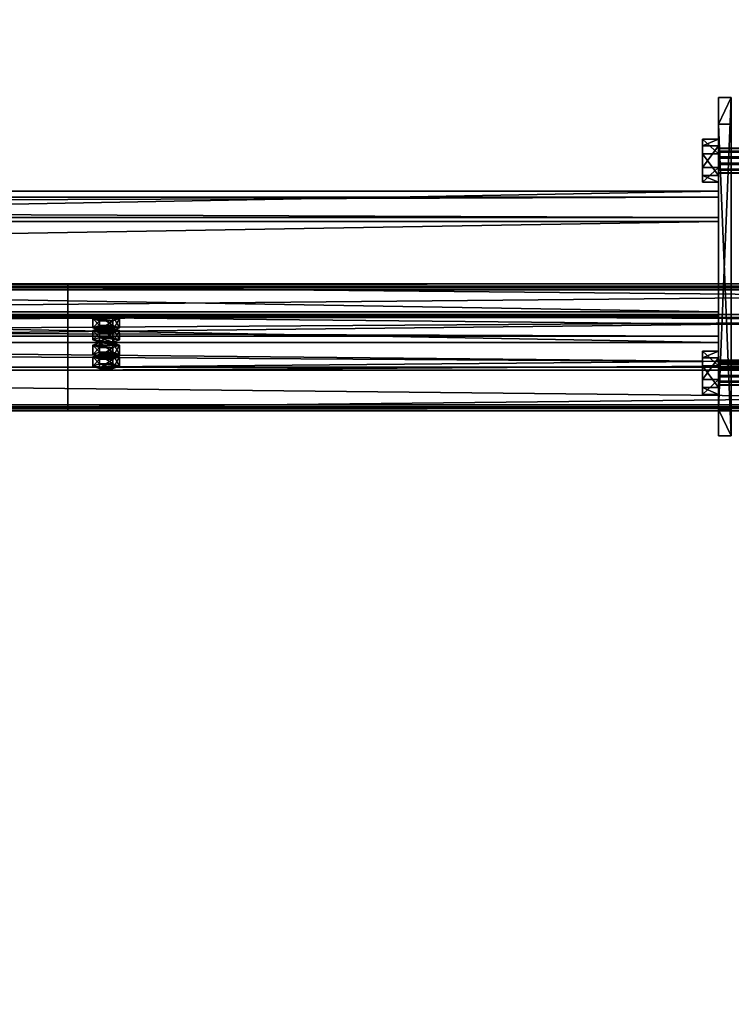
# Model space of a CAD drawing. Header units: millimetres. Extents: x -333 to 67333, y -930 to 39730.
# Tile 635 of 656: x 4862 to 5420, y 24497 to 25269. Entities that reach past the tile are written whole.
import ezdxf

# ---------------------------------------------------------------- set-up
doc = ezdxf.new("R2010")
doc.units = ezdxf.units.MM
for name, color, linetype in [('13', 7, 'Continuous'), ('3', 7, 'Continuous'), ('5', 7, 'Continuous'), ('95', 7, 'Continuous'), ('99', 7, 'Continuous')]:
    doc.layers.add(name, color=color, linetype=linetype)

msp = doc.modelspace()

# ---------------------------------------------------------------- meshes
at = {"layer": '13', "color": 30}
mesh = msp.add_polyface(dxfattribs=at)
corners = [(-330.01, 24965.81, 6372.77), (-330.01, 25038.2, 6357.38), (6099.99, 25038.2, 6357.38), (6099.99, 24965.81, 6372.77), (-330.01, 24997.03, 6163.71), (6099.99, 24997.03, 6163.71), (-330.01, 25057.68, 6150.82), (6099.99, 25057.68, 6150.82), (-330.01, 25060.38, 6163.54), (6099.99, 25060.38, 6163.54), (-330.01, 25062.33, 6163.12), (6099.99, 25062.33, 6163.12), (-330.01, 25059.22, 6148.45), (6099.99, 25059.22, 6148.45), (-330.01, 24994.66, 6162.17), (6099.99, 24994.66, 6162.17), (-330.01, 25035.82, 6355.84), (6099.99, 25035.82, 6355.84), (-330.01, 24967.35, 6370.4), (6099.99, 24967.35, 6370.4), (-330.01, 24964.65, 6357.68), (6099.99, 24964.65, 6357.68), (-330.01, 24962.69, 6358.1), (6099.99, 24962.69, 6358.1)]
mesh.append_faces([[corners[k] for k in face] for face in [(0, 2, 3, 3), (1, 5, 2, 2), (4, 7, 5, 5), (6, 9, 7, 7), (8, 11, 9, 9), (10, 13, 11, 11), (12, 15, 13, 13), (14, 17, 15, 15), (16, 19, 17, 17), (18, 21, 19, 19), (20, 23, 21, 21), (22, 3, 23, 23), (20, 0, 22, 22), (8, 12, 10, 10), (11, 7, 9, 9)]], dxfattribs={"vtx0": -1, "color": 30})
mesh.append_faces([[corners[k] for k in face] for face in [(0, 16, 1, 1), (16, 0, 18, 18), (18, 0, 20, 20), (12, 6, 14, 14), (14, 1, 16, 16), (3, 19, 23, 23), (19, 2, 17, 17), (17, 2, 15, 15), (15, 5, 13, 13)]], dxfattribs={"vtx0": -1, "vtx1": -1, "color": 30})
mesh.append_faces([[corners[k] for k in face] for face in [(12, 8, 6, 6), (14, 6, 4, 4), (14, 4, 1, 1), (7, 11, 13, 13), (19, 3, 2, 2), (15, 2, 5, 5), (13, 5, 7, 7)]], dxfattribs={"vtx0": -1, "vtx2": -1, "vtx3": -1, "color": 30})
mesh.append_faces([[corners[k] for k in face] for face in [(21, 23, 19, 19)]], dxfattribs={"vtx1": -1, "color": 30})
mesh.append_faces([[corners[k] for k in face] for face in [(0, 1, 2, 2), (1, 4, 5, 5), (4, 6, 7, 7), (6, 8, 9, 9), (8, 10, 11, 11), (10, 12, 13, 13), (12, 14, 15, 15), (14, 16, 17, 17), (16, 18, 19, 19), (18, 20, 21, 21), (20, 22, 23, 23), (22, 0, 3, 3)]], dxfattribs={"vtx2": -1, "vtx3": -1, "color": 30})
mesh = msp.add_polyface(dxfattribs=at)
corners = [(4899.99, 24965.81, 6372.77), (4899.99, 25038.2, 6357.38), (11699.99, 25038.2, 6357.38), (11699.99, 24965.81, 6372.77), (4899.99, 24997.03, 6163.71), (11699.99, 24997.03, 6163.71), (4899.99, 25057.68, 6150.82), (11699.99, 25057.68, 6150.82), (4899.99, 25060.38, 6163.54), (11699.99, 25060.38, 6163.54), (4899.99, 25062.33, 6163.12), (11699.99, 25062.33, 6163.12), (4899.99, 25059.22, 6148.45), (11699.99, 25059.22, 6148.45), (4899.99, 24994.66, 6162.17), (11699.99, 24994.66, 6162.17), (4899.99, 25035.82, 6355.84), (11699.99, 25035.82, 6355.84), (4899.99, 24967.35, 6370.4), (11699.99, 24967.35, 6370.4), (4899.99, 24964.65, 6357.68), (11699.99, 24964.65, 6357.68), (4899.99, 24962.69, 6358.1), (11699.99, 24962.69, 6358.1)]
mesh.append_faces([[corners[k] for k in face] for face in [(0, 2, 3, 3), (1, 5, 2, 2), (4, 7, 5, 5), (6, 9, 7, 7), (8, 11, 9, 9), (10, 13, 11, 11), (12, 15, 13, 13), (14, 17, 15, 15), (16, 19, 17, 17), (18, 21, 19, 19), (20, 23, 21, 21), (22, 3, 23, 23), (20, 0, 22, 22), (8, 12, 10, 10), (11, 7, 9, 9)]], dxfattribs={"vtx0": -1, "color": 30})
mesh.append_faces([[corners[k] for k in face] for face in [(0, 16, 1, 1), (16, 0, 18, 18), (18, 0, 20, 20), (12, 6, 14, 14), (14, 1, 16, 16), (3, 19, 23, 23), (19, 2, 17, 17), (17, 2, 15, 15), (15, 5, 13, 13)]], dxfattribs={"vtx0": -1, "vtx1": -1, "color": 30})
mesh.append_faces([[corners[k] for k in face] for face in [(12, 8, 6, 6), (14, 6, 4, 4), (14, 4, 1, 1), (7, 11, 13, 13), (19, 3, 2, 2), (15, 2, 5, 5), (13, 5, 7, 7)]], dxfattribs={"vtx0": -1, "vtx2": -1, "vtx3": -1, "color": 30})
mesh.append_faces([[corners[k] for k in face] for face in [(21, 23, 19, 19)]], dxfattribs={"vtx1": -1, "color": 30})
mesh.append_faces([[corners[k] for k in face] for face in [(0, 1, 2, 2), (1, 4, 5, 5), (4, 6, 7, 7), (6, 8, 9, 9), (8, 10, 11, 11), (10, 12, 13, 13), (12, 14, 15, 15), (14, 16, 17, 17), (16, 18, 19, 19), (18, 20, 21, 21), (20, 22, 23, 23), (22, 0, 3, 3)]], dxfattribs={"vtx2": -1, "vtx3": -1, "color": 30})
at = {"layer": '3', "color": 91}
mesh = msp.add_polyface(dxfattribs=at)
corners = [(5154.84, 29519.25, 5080.9), (5204.32, 29465.43, 5092.34), (345.84, 25191.12, 6000.85), (296.35, 25244.93, 5989.42), (5204.32, 29480.81, 5164.72), (345.84, 25206.5, 6073.24), (5154.84, 29534.63, 5153.28), (296.35, 25260.32, 6061.8), (5152.83, 29520.8, 5077.5), (5152.83, 29537.44, 5155.75), (294.35, 25263.12, 6064.27), (294.35, 25246.49, 5986.02), (5206.33, 29479.26, 5168.12), (347.84, 25204.94, 6076.64), (5206.33, 29462.62, 5089.87), (347.84, 25188.31, 5998.38)]
mesh.append_faces([[corners[k] for k in face] for face in [(0, 2, 3, 3), (1, 5, 2, 2), (4, 7, 5, 5), (6, 3, 7, 7), (8, 10, 11, 11), (9, 13, 10, 10), (12, 15, 13, 13), (14, 11, 15, 15)]], dxfattribs={"vtx0": -1, "color": 91})
mesh.append_faces([[corners[k] for k in face] for face in [(6, 8, 0, 0), (0, 8, 1, 1), (12, 4, 14, 14), (11, 3, 15, 15), (3, 10, 7, 7), (15, 2, 13, 13), (2, 15, 3, 3), (13, 7, 10, 10)]], dxfattribs={"vtx0": -1, "vtx1": -1, "color": 91})
mesh.append_faces([[corners[k] for k in face] for face in [(9, 6, 4, 4), (6, 9, 8, 8), (1, 8, 14, 14), (4, 12, 9, 9), (14, 4, 1, 1), (3, 11, 10, 10), (13, 2, 5, 5), (13, 5, 7, 7)]], dxfattribs={"vtx0": -1, "vtx2": -1, "vtx3": -1, "color": 91})
mesh.append_faces([[corners[k] for k in face] for face in [(0, 1, 2, 2), (1, 4, 5, 5), (4, 6, 7, 7), (6, 0, 3, 3), (8, 9, 10, 10), (9, 12, 13, 13), (12, 14, 15, 15), (14, 8, 11, 11)]], dxfattribs={"vtx2": -1, "vtx3": -1, "color": 91})
mesh = msp.add_polyface(dxfattribs=at)
corners = [(5342.89, 19660.54, 7176.36), (5288.7, 19611.25, 7186.84), (270.25, 24889.09, 6065.05), (324.44, 24938.38, 6054.57), (5288.7, 19626.63, 7259.22), (270.25, 24904.47, 6137.43), (5342.89, 19675.93, 7248.75), (324.44, 24953.77, 6126.96), (5345.08, 19661.92, 7173), (5345.09, 19678.55, 7251.26), (326.63, 24956.39, 6129.47), (326.63, 24939.76, 6051.21), (5286.51, 19625.26, 7262.58), (268.05, 24903.1, 6140.79), (5286.51, 19608.63, 7184.33), (268.05, 24886.46, 6062.54)]
mesh.append_faces([[corners[k] for k in face] for face in [(0, 2, 3, 3), (1, 5, 2, 2), (4, 7, 5, 5), (6, 3, 7, 7), (8, 10, 11, 11), (9, 13, 10, 10), (12, 15, 13, 13), (14, 11, 15, 15)]], dxfattribs={"vtx0": -1, "color": 91})
mesh.append_faces([[corners[k] for k in face] for face in [(6, 8, 0, 0), (12, 4, 14, 14), (11, 3, 15, 15), (3, 10, 7, 7), (7, 10, 5, 5), (15, 2, 13, 13), (2, 15, 3, 3), (13, 5, 10, 10)]], dxfattribs={"vtx0": -1, "vtx1": -1, "color": 91})
mesh.append_faces([[corners[k] for k in face] for face in [(9, 6, 4, 4), (6, 9, 8, 8), (0, 8, 14, 14), (4, 12, 9, 9), (14, 4, 1, 1), (14, 1, 0, 0), (3, 11, 10, 10), (13, 2, 5, 5)]], dxfattribs={"vtx0": -1, "vtx2": -1, "vtx3": -1, "color": 91})
mesh.append_faces([[corners[k] for k in face] for face in [(0, 1, 2, 2), (1, 4, 5, 5), (4, 6, 7, 7), (6, 0, 3, 3), (8, 9, 10, 10), (9, 12, 13, 13), (12, 14, 15, 15), (14, 8, 11, 11)]], dxfattribs={"vtx2": -1, "vtx3": -1, "color": 91})
at = {"layer": '5', "color": 131}
mesh = msp.add_polyface(dxfattribs=at)
corners = [(5409.94, 25111.2, 6008.63), (5409.94, 25021.21, 6027.75), (89.93, 25021.21, 6027.75), (89.93, 25111.2, 6008.63), (5409.94, 25040.33, 6117.74), (89.93, 25040.33, 6117.74), (5409.94, 25130.32, 6098.62), (89.93, 25130.32, 6098.62), (5409.94, 25114.28, 6003.88), (5409.94, 25135.07, 6101.7), (89.93, 25135.07, 6101.7), (89.93, 25114.28, 6003.88), (5409.94, 25037.25, 6122.49), (89.93, 25037.25, 6122.49), (5409.94, 25016.46, 6024.67), (89.93, 25016.46, 6024.67)]
mesh.append_faces([[corners[k] for k in face] for face in [(0, 2, 3, 3), (1, 5, 2, 2), (4, 7, 5, 5), (6, 3, 7, 7), (8, 10, 11, 11), (9, 13, 10, 10), (12, 15, 13, 13), (14, 11, 15, 15)]], dxfattribs={"vtx0": -1, "color": 131})
mesh.append_faces([[corners[k] for k in face] for face in [(6, 8, 0, 0), (0, 8, 1, 1), (12, 4, 14, 14), (11, 3, 15, 15), (3, 10, 7, 7), (7, 10, 5, 5), (15, 2, 13, 13), (2, 15, 3, 3), (13, 5, 10, 10)]], dxfattribs={"vtx0": -1, "vtx1": -1, "color": 131})
mesh.append_faces([[corners[k] for k in face] for face in [(9, 6, 4, 4), (6, 9, 8, 8), (1, 8, 14, 14), (4, 12, 9, 9), (14, 4, 1, 1), (3, 11, 10, 10), (13, 2, 5, 5)]], dxfattribs={"vtx0": -1, "vtx2": -1, "vtx3": -1, "color": 131})
mesh.append_faces([[corners[k] for k in face] for face in [(0, 1, 2, 2), (1, 4, 5, 5), (4, 6, 7, 7), (6, 0, 3, 3), (8, 9, 10, 10), (9, 12, 13, 13), (12, 14, 15, 15), (14, 8, 11, 11)]], dxfattribs={"vtx2": -1, "vtx3": -1, "color": 131})
at = {"layer": '95', "color": 7}
mesh = msp.add_polyface(dxfattribs=at)
corners = [(5409.94, 25168.69, 6043.43), (5409.94, 25166.34, 6038.82), (5589.94, 25166.34, 6038.82), (5589.94, 25168.69, 6043.43), (5409.94, 25162, 6036), (5589.94, 25162, 6036), (5409.94, 25156.83, 6035.73), (5589.94, 25156.83, 6035.73), (5409.94, 25152.22, 6038.08), (5589.94, 25152.22, 6038.08), (5409.94, 25149.4, 6042.42), (5589.94, 25149.4, 6042.42), (5409.94, 25149.13, 6047.59), (5589.94, 25149.13, 6047.59), (5409.94, 25151.48, 6052.2), (5589.94, 25151.48, 6052.2), (5409.94, 25155.82, 6055.02), (5589.94, 25155.82, 6055.02), (5409.94, 25160.99, 6055.29), (5589.94, 25160.99, 6055.29), (5409.94, 25165.6, 6052.94), (5589.94, 25165.6, 6052.94), (5409.94, 25168.42, 6048.6), (5589.94, 25168.42, 6048.6), (5589.94, 25175.85, 6041.91), (5589.94, 25164.26, 6029.04), (5602.44, 25164.26, 6029.04), (5602.44, 25175.85, 6041.91), (5589.94, 25147.32, 6032.64), (5602.44, 25147.32, 6032.64), (5589.94, 25141.97, 6049.11), (5602.44, 25141.97, 6049.11), (5589.94, 25153.56, 6061.99), (5602.44, 25153.56, 6061.99), (5589.94, 25170.5, 6058.39), (5602.44, 25170.5, 6058.39), (5397.44, 25175.85, 6041.91), (5397.44, 25164.26, 6029.04), (5409.94, 25164.26, 6029.04), (5409.94, 25175.85, 6041.91), (5397.44, 25147.32, 6032.64), (5409.94, 25147.32, 6032.64), (5397.44, 25141.97, 6049.11), (5409.94, 25141.97, 6049.11), (5397.44, 25153.56, 6061.99), (5409.94, 25153.56, 6061.99), (5397.44, 25170.5, 6058.39), (5409.94, 25170.5, 6058.39), (5409.94, 25002.4, 6078.78), (5409.94, 25000.05, 6074.17), (5589.94, 25000.05, 6074.17), (5589.94, 25002.4, 6078.78), (5409.94, 24995.71, 6071.35), (5589.94, 24995.71, 6071.35), (5409.94, 24990.54, 6071.08), (5589.94, 24990.54, 6071.08), (5409.94, 24985.93, 6073.43), (5589.94, 24985.93, 6073.43), (5409.94, 24983.11, 6077.77), (5589.94, 24983.11, 6077.77), (5409.94, 24982.84, 6082.94), (5589.94, 24982.84, 6082.94), (5409.94, 24985.19, 6087.55), (5589.94, 24985.19, 6087.55), (5409.94, 24989.53, 6090.37), (5589.94, 24989.53, 6090.37), (5409.94, 24994.7, 6090.64), (5589.94, 24994.7, 6090.64), (5409.94, 24999.31, 6088.29), (5589.94, 24999.31, 6088.29), (5409.94, 25002.13, 6083.95), (5589.94, 25002.13, 6083.95), (5589.94, 25009.57, 6077.26), (5589.94, 24997.98, 6064.38), (5602.44, 24997.98, 6064.38), (5602.44, 25009.57, 6077.26), (5589.94, 24981.03, 6067.99), (5602.44, 24981.03, 6067.99), (5589.94, 24975.68, 6084.46), (5602.44, 24975.68, 6084.46), (5589.94, 24987.27, 6097.33), (5602.44, 24987.27, 6097.33), (5589.94, 25004.21, 6093.73), (5602.44, 25004.21, 6093.73), (5397.44, 25009.57, 6077.26), (5397.44, 24997.98, 6064.38), (5409.94, 24997.98, 6064.38), (5409.94, 25009.57, 6077.26), (5397.44, 24981.03, 6067.99), (5409.94, 24981.03, 6067.99), (5397.44, 24975.68, 6084.46), (5409.94, 24975.68, 6084.46), (5397.44, 24987.27, 6097.33), (5409.94, 24987.27, 6097.33), (5397.44, 25004.21, 6093.73), (5409.94, 25004.21, 6093.73)]
mesh.append_faces([[corners[k] for k in face] for face in [(0, 2, 3, 3), (1, 5, 2, 2), (4, 7, 5, 5), (6, 9, 7, 7), (8, 11, 9, 9), (10, 13, 11, 11), (12, 15, 13, 13), (14, 17, 15, 15), (16, 19, 17, 17), (18, 21, 19, 19), (20, 23, 21, 21), (22, 3, 23, 23), (4, 8, 6, 6), (18, 22, 20, 20), (21, 17, 19, 19), (11, 7, 9, 9), (24, 26, 27, 27), (25, 29, 26, 26), (28, 31, 29, 29), (30, 33, 31, 31), (32, 35, 33, 33), (34, 27, 35, 35), (25, 30, 28, 28), (32, 24, 34, 34), (27, 33, 35, 35), (31, 26, 29, 29), (36, 38, 39, 39), (37, 41, 38, 38), (40, 43, 41, 41), (42, 45, 43, 43), (44, 47, 45, 45), (46, 39, 47, 47), (37, 42, 40, 40), (44, 36, 46, 46), (39, 45, 47, 47), (43, 38, 41, 41), (48, 50, 51, 51), (49, 53, 50, 50), (52, 55, 53, 53), (54, 57, 55, 55), (56, 59, 57, 57), (58, 61, 59, 59), (60, 63, 61, 61), (62, 65, 63, 63), (64, 67, 65, 65), (66, 69, 67, 67), (68, 71, 69, 69), (70, 51, 71, 71), (52, 56, 54, 54), (66, 70, 68, 68), (71, 67, 69, 69), (59, 55, 57, 57), (72, 74, 75, 75), (73, 77, 74, 74), (76, 79, 77, 77), (78, 81, 79, 79), (80, 83, 81, 81), (82, 75, 83, 83), (73, 78, 76, 76), (80, 72, 82, 82), (75, 81, 83, 83), (79, 74, 77, 77), (84, 86, 87, 87), (85, 89, 86, 86), (88, 91, 89, 89), (90, 93, 91, 91), (92, 95, 93, 93), (94, 87, 95, 95), (85, 90, 88, 88), (92, 84, 94, 94), (87, 93, 95, 95), (91, 86, 89, 89)]], dxfattribs={"vtx0": -1, "color": 7})
mesh.append_faces([[corners[k] for k in face] for face in [(8, 4, 10, 10), (10, 1, 12, 12), (12, 0, 14, 14), (14, 22, 16, 16), (16, 22, 18, 18), (17, 3, 15, 15), (15, 2, 13, 13), (13, 5, 11, 11), (30, 24, 32, 32), (33, 26, 31, 31), (42, 36, 44, 44), (45, 38, 43, 43), (56, 52, 58, 58), (58, 49, 60, 60), (60, 48, 62, 62), (62, 48, 64, 64), (64, 70, 66, 66), (67, 71, 65, 65), (65, 51, 63, 63), (63, 50, 61, 61), (61, 53, 59, 59), (78, 72, 80, 80), (81, 75, 79, 79), (90, 84, 92, 92), (93, 87, 91, 91)]], dxfattribs={"vtx0": -1, "vtx1": -1, "color": 7})
mesh.append_faces([[corners[k] for k in face] for face in [(10, 4, 1, 1), (12, 1, 0, 0), (14, 0, 22, 22), (17, 21, 23, 23), (17, 23, 3, 3), (15, 3, 2, 2), (13, 2, 5, 5), (11, 5, 7, 7), (30, 25, 24, 24), (33, 27, 26, 26), (42, 37, 36, 36), (45, 39, 38, 38), (58, 52, 49, 49), (60, 49, 48, 48), (64, 48, 70, 70), (65, 71, 51, 51), (63, 51, 50, 50), (61, 50, 53, 53), (59, 53, 55, 55), (78, 73, 72, 72), (79, 75, 74, 74), (90, 85, 84, 84), (91, 87, 86, 86)]], dxfattribs={"vtx0": -1, "vtx2": -1, "vtx3": -1, "color": 7})
mesh.append_faces([[corners[k] for k in face] for face in [(0, 1, 2, 2), (1, 4, 5, 5), (4, 6, 7, 7), (6, 8, 9, 9), (8, 10, 11, 11), (10, 12, 13, 13), (12, 14, 15, 15), (14, 16, 17, 17), (16, 18, 19, 19), (18, 20, 21, 21), (20, 22, 23, 23), (22, 0, 3, 3), (24, 25, 26, 26), (25, 28, 29, 29), (28, 30, 31, 31), (30, 32, 33, 33), (32, 34, 35, 35), (34, 24, 27, 27), (36, 37, 38, 38), (37, 40, 41, 41), (40, 42, 43, 43), (42, 44, 45, 45), (44, 46, 47, 47), (46, 36, 39, 39), (48, 49, 50, 50), (49, 52, 53, 53), (52, 54, 55, 55), (54, 56, 57, 57), (56, 58, 59, 59), (58, 60, 61, 61), (60, 62, 63, 63), (62, 64, 65, 65), (64, 66, 67, 67), (66, 68, 69, 69), (68, 70, 71, 71), (70, 48, 51, 51), (72, 73, 74, 74), (73, 76, 77, 77), (76, 78, 79, 79), (78, 80, 81, 81), (80, 82, 83, 83), (82, 72, 75, 75), (84, 85, 86, 86), (85, 88, 89, 89), (88, 90, 91, 91), (90, 92, 93, 93), (92, 94, 95, 95), (94, 84, 87, 87)]], dxfattribs={"vtx2": -1, "vtx3": -1, "color": 7})
at = {"layer": '95', "color": 20}
mesh = msp.add_polyface(dxfattribs=at)
corners = [(4935.99, 25027.8, 6308.48), (4935.19, 25027.18, 6305.54), (4935.19, 25025.22, 6305.96), (4935.99, 25025.84, 6308.89), (4932.99, 25026.72, 6303.39), (4932.99, 25024.76, 6303.81), (4929.99, 25026.55, 6302.61), (4929.99, 25024.6, 6303.02), (4926.99, 25026.72, 6303.39), (4926.99, 25024.76, 6303.81), (4924.79, 25027.18, 6305.54), (4924.79, 25025.22, 6305.96), (4923.99, 25027.8, 6308.48), (4923.99, 25025.84, 6308.89), (4924.79, 25028.42, 6311.41), (4924.79, 25026.47, 6311.83), (4926.99, 25028.88, 6313.56), (4926.99, 25026.92, 6313.98), (4929.99, 25029.05, 6314.35), (4929.99, 25027.09, 6314.76), (4932.99, 25028.88, 6313.56), (4932.99, 25026.92, 6313.98), (4935.19, 25028.42, 6311.41), (4935.19, 25026.47, 6311.83), (4940.38, 25025.84, 6308.89), (4935.19, 25023.97, 6300.09), (4935.19, 25016.64, 6301.65), (4940.38, 25018.51, 6310.45), (4924.79, 25023.97, 6300.09), (4924.79, 25016.64, 6301.65), (4919.6, 25025.84, 6308.89), (4919.6, 25018.51, 6310.45), (4924.79, 25027.72, 6317.7), (4924.79, 25020.38, 6319.26), (4935.19, 25027.72, 6317.7), (4935.19, 25020.38, 6319.26), (4940.38, 25035.14, 6306.92), (4935.19, 25033.27, 6298.11), (4935.19, 25025.93, 6299.67), (4940.38, 25027.8, 6308.48), (4924.79, 25033.27, 6298.11), (4924.79, 25025.93, 6299.67), (4919.6, 25035.14, 6306.92), (4919.6, 25027.8, 6308.48), (4924.79, 25037.01, 6315.72), (4924.79, 25029.67, 6317.28), (4935.19, 25037.01, 6315.72), (4935.19, 25029.67, 6317.28), (4935.99, 25007.01, 6210.66), (4935.19, 25006.39, 6207.73), (4935.19, 25004.43, 6208.14), (4935.99, 25005.05, 6211.08), (4932.99, 25005.93, 6205.58), (4932.99, 25003.97, 6206), (4929.99, 25005.76, 6204.79), (4929.99, 25003.81, 6205.21), (4926.99, 25005.93, 6205.58), (4926.99, 25003.97, 6206), (4924.79, 25006.39, 6207.73), (4924.79, 25004.43, 6208.14), (4923.99, 25007.01, 6210.66), (4923.99, 25005.05, 6211.08), (4924.79, 25007.63, 6213.6), (4924.79, 25005.68, 6214.01), (4926.99, 25008.09, 6215.75), (4926.99, 25006.13, 6216.16), (4929.99, 25008.26, 6216.53), (4929.99, 25006.3, 6216.95), (4932.99, 25008.09, 6215.75), (4932.99, 25006.13, 6216.16), (4935.19, 25007.63, 6213.6), (4935.19, 25005.68, 6214.01), (4940.38, 25005.05, 6211.08), (4935.19, 25003.18, 6202.27), (4935.19, 24995.85, 6203.83), (4940.38, 24997.72, 6212.64), (4924.79, 25003.18, 6202.27), (4924.79, 24995.85, 6203.83), (4919.6, 25005.05, 6211.08), (4919.6, 24997.72, 6212.64), (4924.79, 25006.92, 6219.88), (4924.79, 24999.59, 6221.44), (4935.19, 25006.92, 6219.88), (4935.19, 24999.59, 6221.44), (4940.38, 25014.35, 6209.1), (4935.19, 25012.47, 6200.3), (4935.19, 25005.14, 6201.86), (4940.38, 25007.01, 6210.66), (4924.79, 25012.47, 6200.3), (4924.79, 25005.14, 6201.86), (4919.6, 25014.35, 6209.1), (4919.6, 25007.01, 6210.66), (4924.79, 25016.22, 6217.91), (4924.79, 25008.88, 6219.47), (4935.19, 25016.22, 6217.91), (4935.19, 25008.88, 6219.47)]
mesh.append_faces([[corners[k] for k in face] for face in [(0, 2, 3, 3), (1, 5, 2, 2), (4, 7, 5, 5), (6, 9, 7, 7), (8, 11, 9, 9), (10, 13, 11, 11), (12, 15, 13, 13), (14, 17, 15, 15), (16, 19, 17, 17), (18, 21, 19, 19), (20, 23, 21, 21), (22, 3, 23, 23), (4, 8, 6, 6), (16, 20, 18, 18), (23, 19, 21, 21), (11, 7, 9, 9), (24, 26, 27, 27), (25, 29, 26, 26), (28, 31, 29, 29), (30, 33, 31, 31), (32, 35, 33, 33), (34, 27, 35, 35), (25, 30, 28, 28), (32, 24, 34, 34), (27, 33, 35, 35), (31, 26, 29, 29), (36, 38, 39, 39), (37, 41, 38, 38), (40, 43, 41, 41), (42, 45, 43, 43), (44, 47, 45, 45), (46, 39, 47, 47), (37, 42, 40, 40), (44, 36, 46, 46), (39, 45, 47, 47), (43, 38, 41, 41), (48, 50, 51, 51), (49, 53, 50, 50), (52, 55, 53, 53), (54, 57, 55, 55), (56, 59, 57, 57), (58, 61, 59, 59), (60, 63, 61, 61), (62, 65, 63, 63), (64, 67, 65, 65), (66, 69, 67, 67), (68, 71, 69, 69), (70, 51, 71, 71), (52, 56, 54, 54), (64, 68, 66, 66), (71, 67, 69, 69), (59, 55, 57, 57), (72, 74, 75, 75), (73, 77, 74, 74), (76, 79, 77, 77), (78, 81, 79, 79), (80, 83, 81, 81), (82, 75, 83, 83), (73, 78, 76, 76), (80, 72, 82, 82), (75, 81, 83, 83), (79, 74, 77, 77), (84, 86, 87, 87), (85, 89, 86, 86), (88, 91, 89, 89), (90, 93, 91, 91), (92, 95, 93, 93), (94, 87, 95, 95), (85, 90, 88, 88), (92, 84, 94, 94), (87, 93, 95, 95), (91, 86, 89, 89)]], dxfattribs={"vtx0": -1, "color": 20})
mesh.append_faces([[corners[k] for k in face] for face in [(8, 4, 10, 10), (10, 4, 12, 12), (12, 0, 14, 14), (14, 22, 16, 16), (19, 23, 17, 17), (17, 3, 15, 15), (15, 2, 13, 13), (13, 5, 11, 11), (30, 24, 32, 32), (33, 26, 31, 31), (42, 36, 44, 44), (45, 38, 43, 43), (56, 52, 58, 58), (58, 49, 60, 60), (60, 48, 62, 62), (62, 70, 64, 64), (67, 71, 65, 65), (65, 51, 63, 63), (63, 50, 61, 61), (61, 53, 59, 59), (78, 72, 80, 80), (81, 74, 79, 79), (90, 84, 92, 92), (93, 86, 91, 91)]], dxfattribs={"vtx0": -1, "vtx1": -1, "color": 20})
mesh.append_faces([[corners[k] for k in face] for face in [(12, 4, 1, 1), (12, 1, 0, 0), (14, 0, 22, 22), (16, 22, 20, 20), (17, 23, 3, 3), (15, 3, 2, 2), (13, 2, 5, 5), (11, 5, 7, 7), (30, 25, 24, 24), (33, 27, 26, 26), (42, 37, 36, 36), (45, 39, 38, 38), (58, 52, 49, 49), (60, 49, 48, 48), (62, 48, 70, 70), (64, 70, 68, 68), (65, 71, 51, 51), (63, 51, 50, 50), (61, 50, 53, 53), (59, 53, 55, 55), (78, 73, 72, 72), (81, 75, 74, 74), (90, 85, 84, 84), (93, 87, 86, 86)]], dxfattribs={"vtx0": -1, "vtx2": -1, "vtx3": -1, "color": 20})
mesh.append_faces([[corners[k] for k in face] for face in [(0, 1, 2, 2), (1, 4, 5, 5), (4, 6, 7, 7), (6, 8, 9, 9), (8, 10, 11, 11), (10, 12, 13, 13), (12, 14, 15, 15), (14, 16, 17, 17), (16, 18, 19, 19), (18, 20, 21, 21), (20, 22, 23, 23), (22, 0, 3, 3), (24, 25, 26, 26), (25, 28, 29, 29), (28, 30, 31, 31), (30, 32, 33, 33), (32, 34, 35, 35), (34, 24, 27, 27), (36, 37, 38, 38), (37, 40, 41, 41), (40, 42, 43, 43), (42, 44, 45, 45), (44, 46, 47, 47), (46, 36, 39, 39), (48, 49, 50, 50), (49, 52, 53, 53), (52, 54, 55, 55), (54, 56, 57, 57), (56, 58, 59, 59), (58, 60, 61, 61), (60, 62, 63, 63), (62, 64, 65, 65), (64, 66, 67, 67), (66, 68, 69, 69), (68, 70, 71, 71), (70, 48, 51, 51), (72, 73, 74, 74), (73, 76, 77, 77), (76, 78, 79, 79), (78, 80, 81, 81), (80, 82, 83, 83), (82, 72, 75, 75), (84, 85, 86, 86), (85, 88, 89, 89), (88, 90, 91, 91), (90, 92, 93, 93), (92, 94, 95, 95), (94, 84, 87, 87)]], dxfattribs={"vtx2": -1, "vtx3": -1, "color": 20})
at = {"layer": '99', "color": 7}
mesh = msp.add_polyface(dxfattribs=at)
corners = [(5409.94, 25208.43, 6086.1), (5409.94, 24963.89, 6138.08), (5409.94, 24943.1, 6040.27), (5409.94, 25187.64, 5988.29), (5419.94, 24963.89, 6138.08), (5419.94, 24943.1, 6040.27), (5419.94, 25208.43, 6086.1), (5419.94, 25187.64, 5988.29)]
mesh.append_faces([[corners[k] for k in face] for face in [(0, 2, 3, 3), (1, 5, 2, 2), (4, 7, 5, 5), (6, 3, 7, 7), (1, 6, 4, 4), (3, 5, 7, 7)]], dxfattribs={"vtx0": -1, "color": 7})
mesh.append_faces([[corners[k] for k in face] for face in [(0, 1, 2, 2), (1, 4, 5, 5), (4, 6, 7, 7), (6, 0, 3, 3), (1, 0, 6, 6), (3, 2, 5, 5)]], dxfattribs={"vtx2": -1, "vtx3": -1, "color": 7})

doc.saveas('drawing.dxf')
